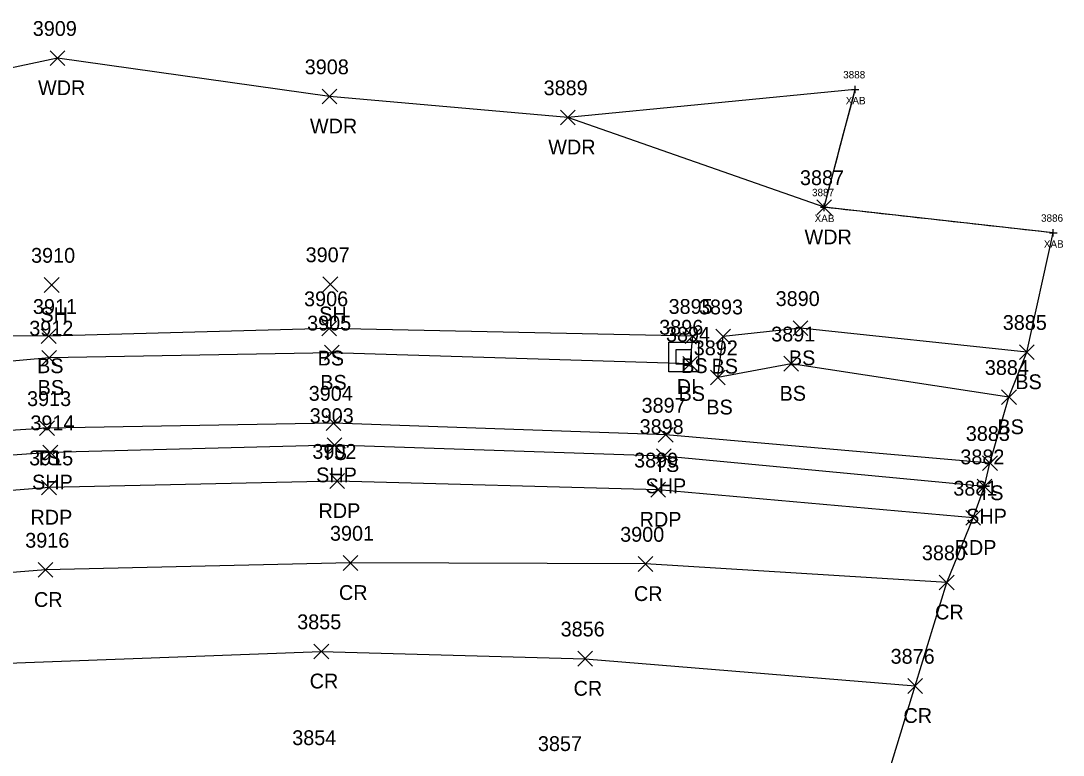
# Model space of a CAD drawing. Extents: x 1623612 to 1625808, y 621345 to 627748.
# Drawn here: x 1625667.6 to 1625808.4, y 627436.5 to 627535.7 of the extents above; entities that cross this region are included whole.
import ezdxf

# ---------------------------------------------------------------- set-up
doc = ezdxf.new("R2010")
doc.units = 0
for name, color, linetype in [('B_A', 7, 'Continuous'), ('B_I', 7, 'Continuous'), ('B_TIC', 7, 'Continuous'), ('BSUBM', 7, 'Continuous'), ('D_A', 7, 'Continuous'), ('D_I', 7, 'Continuous'), ('DS', 7, 'Continuous'), ('L_A', 7, 'Continuous'), ('L_I', 7, 'Continuous'), ('L_TIC', 7, 'Continuous'), ('LAWA', 7, 'Continuous'), ('LELB', 7, 'Continuous'), ('LSOGP', 7, 'Continuous'), ('P_A', 7, 'Continuous'), ('P_I', 7, 'Continuous'), ('P_TIC', 7, 'Continuous'), ('PET', 7, 'Continuous'), ('PRC', 7, 'Continuous'), ('PSP', 7, 'Continuous')]:
    doc.layers.add(name, color=color, linetype=linetype)

msp = doc.modelspace()

# ---------------------------------------------------------------- linework, layer by layer
at = {"layer": 'B_TIC'}
for p, q in [((1625780.33, 627526.38), (1625780.41, 627526.38)), ((1625776.12, 627510.47), (1625776.2, 627510.47)), ((1625807.08, 627507.02), (1625807.16, 627507.02))]:
    msp.add_line(p, q, dxfattribs=at)
for points in [[(1625779.83, 627526.38), (1625780.83, 627526.38)], [(1625780.33, 627525.88), (1625780.33, 627526.88)], [(1625775.62, 627510.47), (1625776.62, 627510.47)], [(1625776.12, 627509.97), (1625776.12, 627510.97)], [(1625807.08, 627506.52), (1625807.08, 627507.52)], [(1625806.58, 627507.02), (1625807.58, 627507.02)]]:
    msp.add_lwpolyline(points, dxfattribs=at)
at = {"layer": 'BSUBM'}
msp.add_lwpolyline([(1625807.08, 627507.02), (1625776.12, 627510.47), (1625780.33, 627526.38)], dxfattribs=at)
at = {"layer": 'DS'}
for p, q in [((1625755.16, 627492.27), (1625759.16, 627492.27)), ((1625755.16, 627488.27), (1625755.16, 627492.27)), ((1625759.16, 627492.27), (1625759.16, 627488.27)), ((1625756.16, 627489.27), (1625756.16, 627491.27)), ((1625756.16, 627491.27), (1625758.16, 627491.27)), ((1625758.16, 627491.27), (1625758.16, 627489.27)), ((1625758.16, 627489.27), (1625756.16, 627489.27)), ((1625757.17, 627490.27), (1625757.17, 627490.27)), ((1625757.17, 627490.27), (1625757.17, 627490.27)), ((1625759.16, 627488.27), (1625755.16, 627488.27))]:
    msp.add_line(p, q, dxfattribs=at)
at = {"layer": 'L_TIC'}
for points in [[(1625671.6, 627529.62), (1625673.6, 627531.62)], [(1625673.6, 627529.62), (1625671.6, 627531.62)], [(1625708.32, 627524.44), (1625710.32, 627526.44)], [(1625710.32, 627524.44), (1625708.32, 627526.44)], [(1625740.5, 627521.61), (1625742.5, 627523.61)], [(1625742.5, 627521.61), (1625740.5, 627523.61)], [(1625775.12, 627509.47), (1625777.12, 627511.47)], [(1625777.12, 627509.47), (1625775.12, 627511.47)], [(1625670.8, 627498.98), (1625672.8, 627500.98)], [(1625672.8, 627498.98), (1625670.8, 627500.98)], [(1625708.44, 627499.06), (1625710.44, 627501.06)], [(1625710.44, 627499.06), (1625708.44, 627501.06)], [(1625708.28, 627493.11), (1625710.28, 627495.11)], [(1625710.28, 627493.11), (1625708.28, 627495.11)], [(1625771.93, 627493.14), (1625773.93, 627495.14)], [(1625773.93, 627493.14), (1625771.93, 627495.14)], [(1625670.39, 627492.07), (1625672.39, 627494.07)], [(1625672.39, 627492.07), (1625670.39, 627494.07)], [(1625757.38, 627492.08), (1625759.38, 627494.08)], [(1625759.38, 627492.08), (1625757.38, 627494.08)], [(1625761.48, 627492.01), (1625763.48, 627494.01)], [(1625763.48, 627492.01), (1625761.48, 627494.01)], [(1625761.48, 627492.01), (1625763.48, 627494.01)], [(1625763.48, 627492.01), (1625761.48, 627494.01)], [(1625708.64, 627489.83), (1625710.64, 627491.83)], [(1625710.64, 627489.83), (1625708.64, 627491.83)], [(1625802.51, 627489.91), (1625804.51, 627491.91)], [(1625804.51, 627489.91), (1625802.51, 627491.91)], [(1625670.47, 627489.14), (1625672.47, 627491.14)], [(1625672.47, 627489.14), (1625670.47, 627491.14)], [(1625757.03, 627488.32), (1625759.03, 627490.32)], [(1625759.03, 627488.32), (1625757.03, 627490.32)], [(1625757.03, 627488.32), (1625759.03, 627490.32)], [(1625759.03, 627488.32), (1625757.03, 627490.32)], [(1625770.67, 627488.35), (1625772.67, 627490.35)], [(1625772.67, 627488.35), (1625770.67, 627490.35)], [(1625760.78, 627486.49), (1625762.78, 627488.49)], [(1625762.78, 627486.49), (1625760.78, 627488.49)], [(1625800.09, 627483.83), (1625802.09, 627485.83)], [(1625802.09, 627483.83), (1625800.09, 627485.83)], [(1625708.86, 627480.34), (1625710.86, 627482.34)], [(1625710.86, 627480.34), (1625708.86, 627482.34)], [(1625670.17, 627479.63), (1625672.17, 627481.63)], [(1625672.17, 627479.63), (1625670.17, 627481.63)], [(1625753.73, 627478.73), (1625755.73, 627480.73)], [(1625755.73, 627478.73), (1625753.73, 627480.73)], [(1625797.52, 627474.92), (1625799.52, 627476.92)], [(1625799.52, 627474.92), (1625797.52, 627476.92)]]:
    msp.add_lwpolyline(points, dxfattribs=at)
at = {"layer": 'LAWA'}
msp.add_lwpolyline([(1625776.12, 627510.47), (1625741.5, 627522.61), (1625709.32, 627525.44), (1625672.6, 627530.62), (1625631.44, 627521.88), (1625594.09, 627519.48), (1625541.78, 627524.14), (1625504, 627515.37), (1625452.85, 627501.7), (1625394.28, 627497.83), (1625358.56, 627483.98), (1625338.18, 627440.21), (1625323.19, 627431.37), (1625304.67, 627443.68), (1625299.56, 627446.61), (1625299.84, 627460.95), (1625278.83, 627522.38), (1625272.97, 627525.99)], dxfattribs=at)
at = {"layer": 'LELB'}
for points in [[(1625758.03, 627489.32), (1625758.38, 627493.08), (1625709.28, 627494.11), (1625671.39, 627493.07), (1625629.35, 627493.21), (1625590.46, 627486.23), (1625547.02, 627479.84), (1625507.1, 627471.82), (1625474.13, 627462.24), (1625407.36, 627445.12), (1625402.7, 627441.5)], [(1625803.51, 627490.91), (1625772.93, 627494.14), (1625762.48, 627493.01)], [(1625801.09, 627484.83), (1625771.67, 627489.35), (1625761.78, 627487.49), (1625762.48, 627493.01)], [(1625758.03, 627489.32), (1625709.64, 627490.83), (1625671.47, 627490.14), (1625629.25, 627486.37), (1625590.83, 627481.52), (1625547.98, 627476.04), (1625507.96, 627467.36), (1625474.72, 627459.91), (1625409.3, 627438.75), (1625404.33, 627437.91), (1625402.7, 627441.5)], [(1625798.52, 627475.92), (1625754.73, 627479.73), (1625709.86, 627481.34), (1625671.17, 627480.63), (1625630.07, 627478.04), (1625592.74, 627473.25), (1625549.39, 627465.55), (1625510.67, 627457.26), (1625478.66, 627448.65), (1625410.78, 627425.89), (1625372.28, 627409.75), (1625328.85, 627388.71)]]:
    msp.add_lwpolyline(points, dxfattribs=at)
at = {"layer": 'LSOGP'}
msp.add_lwpolyline([(1625783.87, 627430.92), (1625788.41, 627445.83), (1625792.68, 627459.81), (1625796.26, 627468.53), (1625797.78, 627472.76), (1625798.52, 627475.92), (1625801.09, 627484.83), (1625803.51, 627490.91), (1625807.08, 627507.02), (1625806.11, 627507.13), (1625805.15, 627507.24), (1625804.18, 627507.35), (1625803.21, 627507.45), (1625802.24, 627507.56), (1625801.28, 627507.67), (1625800.31, 627507.78), (1625799.34, 627507.89), (1625798.37, 627507.99), (1625797.4, 627508.1), (1625796.44, 627508.21), (1625795.47, 627508.32), (1625794.5, 627508.42), (1625793.53, 627508.53), (1625792.57, 627508.64), (1625791.6, 627508.75), (1625790.63, 627508.86), (1625789.66, 627508.96), (1625788.7, 627509.07), (1625787.73, 627509.18), (1625786.76, 627509.29), (1625785.79, 627509.4), (1625784.83, 627509.5), (1625783.86, 627509.61), (1625782.89, 627509.72), (1625781.92, 627509.83), (1625780.96, 627509.93), (1625779.99, 627510.04), (1625779.02, 627510.15), (1625778.05, 627510.26), (1625777.09, 627510.37), (1625776.12, 627510.47), (1625776.38, 627511.47), (1625776.64, 627512.46), (1625776.91, 627513.46), (1625777.17, 627514.45), (1625777.43, 627515.45), (1625777.7, 627516.44), (1625777.96, 627517.43), (1625778.22, 627518.43), (1625778.49, 627519.42), (1625778.75, 627520.42), (1625779.01, 627521.41), (1625779.28, 627522.41), (1625779.54, 627523.4), (1625779.8, 627524.39), (1625780.07, 627525.39), (1625780.33, 627526.38), (1625741.5, 627522.61), (1625709.32, 627525.44), (1625672.6, 627530.62), (1625631.44, 627521.88)], dxfattribs=at)
at = {"layer": 'P_TIC'}
for points in [[(1625708.99, 627477.33), (1625710.99, 627479.33)], [(1625710.99, 627477.33), (1625708.99, 627479.33)], [(1625670.62, 627476.36), (1625672.62, 627478.36)], [(1625672.62, 627476.36), (1625670.62, 627478.36)], [(1625753.47, 627475.85), (1625755.47, 627477.85)], [(1625755.47, 627475.85), (1625753.47, 627477.85)], [(1625670.45, 627471.62), (1625672.45, 627473.62)], [(1625672.45, 627471.62), (1625670.45, 627473.62)], [(1625709.35, 627472.5), (1625711.35, 627474.5)], [(1625711.35, 627472.5), (1625709.35, 627474.5)], [(1625796.78, 627471.76), (1625798.78, 627473.76)], [(1625798.78, 627471.76), (1625796.78, 627473.76)], [(1625752.72, 627471.33), (1625754.72, 627473.33)], [(1625754.72, 627471.33), (1625752.72, 627473.33)], [(1625795.26, 627467.53), (1625797.26, 627469.53)], [(1625797.26, 627467.53), (1625795.26, 627469.53)], [(1625669.97, 627460.5), (1625671.97, 627462.5)], [(1625671.97, 627460.5), (1625669.97, 627462.5)], [(1625711.17, 627461.44), (1625713.17, 627463.44)], [(1625713.17, 627461.44), (1625711.17, 627463.44)], [(1625751.01, 627461.3), (1625753.01, 627463.3)], [(1625753.01, 627461.3), (1625751.01, 627463.3)], [(1625791.68, 627458.81), (1625793.68, 627460.81)], [(1625793.68, 627458.81), (1625791.68, 627460.81)], [(1625707.22, 627449.49), (1625709.22, 627451.49)], [(1625709.22, 627449.49), (1625707.22, 627451.49)], [(1625742.86, 627448.51), (1625744.86, 627450.51)], [(1625744.86, 627448.51), (1625742.86, 627450.51)], [(1625787.41, 627444.83), (1625789.41, 627446.83)], [(1625789.41, 627444.83), (1625787.41, 627446.83)]]:
    msp.add_lwpolyline(points, dxfattribs=at)
at = {"layer": 'PET'}
msp.add_lwpolyline([(1625796.26, 627468.53), (1625753.72, 627472.33), (1625710.35, 627473.5), (1625671.45, 627472.62), (1625630.93, 627469.4), (1625594.15, 627465.34), (1625550.68, 627458.25), (1625512.1, 627449.95), (1625480.95, 627441.5), (1625413.21, 627418.25), (1625375.59, 627402.57), (1625332.04, 627381.93)], dxfattribs=at)
at = {"layer": 'PRC'}
for points in [[(1625792.68, 627459.81), (1625752.01, 627462.3), (1625712.17, 627462.44), (1625670.97, 627461.5), (1625632.33, 627458.42), (1625595.29, 627453.83), (1625553.12, 627446.65), (1625514.39, 627438.17), (1625484.1, 627430.19), (1625416.72, 627407.88), (1625381.04, 627392.28), (1625336.95, 627371.45), (1625306.81, 627354.09), (1625273.07, 627334.02), (1625240.42, 627311.93), (1625203.88, 627285.7), (1625180.94, 627267.49), (1625158.54, 627247.08), (1625127.91, 627216.66), (1625109.17, 627195.82), (1625080.92, 627162.34), (1625061.45, 627135.11), (1625041.85, 627107.05)], [(1625234.51, 627287.77), (1625260.57, 627307.21), (1625288.66, 627325.61), (1625321.79, 627345.31), (1625366.63, 627369.57), (1625395.66, 627383.57), (1625442.85, 627402.94), (1625480.48, 627416.13), (1625529.86, 627429.74), (1625566.79, 627436.89), (1625625.45, 627445.69), (1625663.4, 627448.8), (1625708.22, 627450.49), (1625743.86, 627449.51), (1625788.41, 627445.83)]]:
    msp.add_lwpolyline(points, dxfattribs=at)
at = {"layer": 'PSP'}
msp.add_lwpolyline([(1625797.78, 627472.76), (1625754.47, 627476.85), (1625709.99, 627478.33), (1625671.62, 627477.36), (1625630.29, 627474.44), (1625593.29, 627469.97), (1625549.85, 627462.65), (1625511.31, 627454.28), (1625479.58, 627446.03), (1625411.97, 627422.75), (1625373.8, 627407.45), (1625329.92, 627386.4)], dxfattribs=at)

# ---------------------------------------------------------------- texts
at = {"layer": 'B_A'}
for p in [(1625779.05, 627524.38), (1625774.84, 627508.47), (1625805.8, 627505.02)]:
    msp.add_text('XAB', height=1, dxfattribs=at).set_placement(p)
at = {"layer": 'B_I'}
for s, p in [('3888', (1625778.7, 627527.88)), ('3887', (1625774.49, 627511.97)), ('3886', (1625805.42, 627508.52))]:
    msp.add_text(s, height=1, dxfattribs=at).set_placement(p)
at = {"layer": 'D_A'}
msp.add_text('DI', height=2, dxfattribs=at).set_placement((1625756.22, 627485.27))
at = {"layer": 'D_I'}
msp.add_text('3896', height=2, dxfattribs=at).set_placement((1625753.85, 627493.27))
at = {"layer": 'L_A'}
for s, p in [('WDR', (1625669.96, 627525.62)), ('WDR', (1625706.68, 627520.44)), ('WDR', (1625738.87, 627517.61)), ('WDR', (1625773.48, 627505.47)), ('SH', (1625670.28, 627494.98)), ('SH', (1625707.93, 627495.06)), ('BS', (1625707.72, 627489.11)), ('BS', (1625771.37, 627489.14)), ('BS', (1625669.83, 627488.07)), ('BS', (1625756.82, 627488.08)), ('BS', (1625760.92, 627488.01)), ('BS', (1625760.92, 627488.01)), ('BS', (1625708.08, 627485.83)), ('BS', (1625801.95, 627485.91)), ('BS', (1625669.91, 627485.14)), ('BS', (1625756.47, 627484.32)), ('BS', (1625756.47, 627484.32)), ('BS', (1625770.11, 627484.35)), ('BS', (1625760.22, 627482.49)), ('BS', (1625799.53, 627479.83)), ('TS', (1625669.58, 627475.63)), ('TS', (1625708.27, 627476.34)), ('TS', (1625753.14, 627474.73)), ('TS', (1625796.93, 627470.92))]:
    msp.add_text(s, height=2, dxfattribs=at).set_placement(p)
at = {"layer": 'L_I'}
for s, p in [('3909', (1625669.25, 627533.62)), ('3908', (1625705.98, 627528.44)), ('3889', (1625738.24, 627525.61)), ('3887', (1625772.86, 627513.47)), ('3910', (1625669.02, 627502.98)), ('3907', (1625706.1, 627503.06)), ('3906', (1625705.89, 627497.11)), ('3890', (1625769.58, 627497.14)), ('3911', (1625669.27, 627496.07)), ('3895', (1625755.12, 627496.08)), ('3893', (1625759.22, 627496.01)), ('3893', (1625759.22, 627496.01)), ('3885', (1625800.25, 627493.91)), ('3912', (1625668.78, 627493.14)), ('3905', (1625706.3, 627493.83)), ('3894', (1625754.77, 627492.32)), ('3894', (1625754.77, 627492.32)), ('3891', (1625768.98, 627492.35)), ('3892', (1625758.52, 627490.49)), ('3884', (1625797.83, 627487.83)), ('3904', (1625706.52, 627484.34)), ('3913', (1625668.48, 627483.63)), ('3897', (1625751.47, 627482.73)), ('3883', (1625795.26, 627478.92))]:
    msp.add_text(s, height=2, dxfattribs=at).set_placement(p)
at = {"layer": 'P_A'}
for s, p in [('SHP', (1625707.52, 627473.33)), ('SHP', (1625669.15, 627472.36)), ('SHP', (1625752, 627471.85)), ('RDP', (1625668.94, 627467.62)), ('RDP', (1625707.84, 627468.5)), ('RDP', (1625751.21, 627467.33)), ('SHP', (1625795.31, 627467.76)), ('RDP', (1625793.75, 627463.53)), ('CR', (1625710.6, 627457.44)), ('CR', (1625750.44, 627457.3)), ('CR', (1625669.41, 627456.5)), ('CR', (1625791.11, 627454.81)), ('CR', (1625706.65, 627445.49)), ('CR', (1625742.29, 627444.51)), ('CR', (1625786.84, 627440.83))]:
    msp.add_text(s, height=2, dxfattribs=at).set_placement(p)
at = {"layer": 'P_I'}
for s, p in [('3903', (1625706.65, 627481.33)), ('3914', (1625668.93, 627480.36)), ('3898', (1625751.21, 627479.85)), ('3915', (1625668.76, 627475.62)), ('3902', (1625707.01, 627476.5)), ('3882', (1625794.52, 627475.76)), ('3899', (1625750.46, 627475.33)), ('3881', (1625793.57, 627471.53)), ('3916', (1625668.23, 627464.5)), ('3901', (1625709.39, 627465.44)), ('3900', (1625748.58, 627465.3)), ('3880', (1625789.33, 627462.81)), ('3855', (1625704.96, 627453.49)), ('3856', (1625740.54, 627452.51)), ('3876', (1625785.1, 627448.83)), ('3854', (1625704.29, 627437.84)), ('3857', (1625737.47, 627437.04))]:
    msp.add_text(s, height=2, dxfattribs=at).set_placement(p)

doc.saveas('drawing.dxf')
